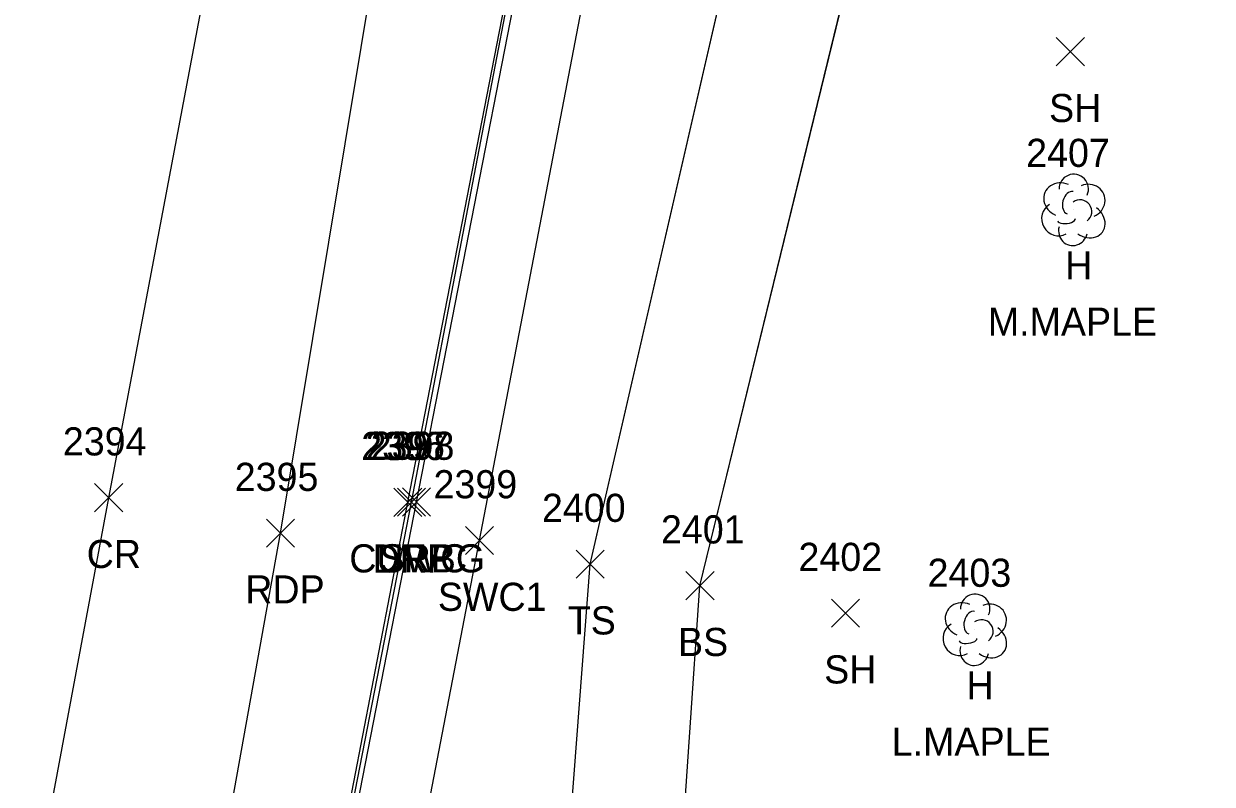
# Model space of a CAD drawing. Extents: x 1554668 to 1563881, y 831386 to 834374.
# Drawn here: x 1562148.2 to 1562232.7, y 832106.8 to 832160.8 of the extents above; entities that cross this region are included whole.
import ezdxf

# ---------------------------------------------------------------- set-up
doc = ezdxf.new("R2010")
doc.units = 0
for name, color, linetype in [('L_A', 7, 'Continuous'), ('L_C', 7, 'Continuous'), ('L_I', 7, 'Continuous'), ('L_TIC', 7, 'Continuous'), ('LELB', 7, 'Continuous'), ('LTD', 7, 'Continuous'), ('P_A', 7, 'Continuous'), ('P_I', 7, 'Continuous'), ('P_TIC', 7, 'Continuous'), ('PET', 7, 'Continuous'), ('PRC', 7, 'Continuous'), ('R_A', 7, 'Continuous'), ('R_I', 7, 'Continuous'), ('R_TIC', 7, 'Continuous'), ('RC', 7, 'Continuous'), ('RDP', 7, 'Continuous'), ('RSW', 7, 'Continuous')]:
    doc.layers.add(name, color=color, linetype=linetype)

msp = doc.modelspace()

# ---------------------------------------------------------------- linework, layer by layer
at = {"layer": 'L_TIC'}
for points in [[(1562221.638, 832157.831), (1562223.638, 832159.831)], [(1562223.638, 832157.831), (1562221.638, 832159.831)], [(1562187.494, 832121.415), (1562189.494, 832123.415)], [(1562189.494, 832121.415), (1562187.494, 832123.415)], [(1562195.303, 832119.882), (1562197.303, 832121.882)], [(1562197.303, 832119.882), (1562195.303, 832121.882)], [(1562205.646, 832117.931), (1562207.646, 832119.931)], [(1562207.646, 832117.931), (1562205.646, 832119.931)]]:
    msp.add_lwpolyline(points, dxfattribs=at)
at = {"layer": 'LELB'}
for points in [[(1562199.916, 831969.319), (1562174.228, 831978.507), (1562157.189, 831989.733), (1562161.497, 832010.544), (1562167.08, 832026.881), (1562173.516, 832053.838), (1562186.033, 832090.068), (1562188.497, 832122.411), (1562199.146, 832168.617), (1562205.454, 832193.373), (1562206.668, 832210.489), (1562204.241, 832212.674)], [(1562199.916, 831969.319), (1562174.228, 831978.507), (1562157.189, 831989.733), (1562161.497, 832010.544), (1562167.08, 832026.881), (1562173.516, 832053.838), (1562186.033, 832090.068), (1562188.497, 832122.411), (1562199.146, 832168.617), (1562205.454, 832193.373), (1562206.668, 832210.489), (1562204.241, 832212.674)], [(1562199.916, 831969.319), (1562174.228, 831978.507), (1562157.189, 831989.733), (1562161.497, 832010.544), (1562167.08, 832026.881), (1562173.516, 832053.838), (1562186.033, 832090.068), (1562188.497, 832122.411), (1562199.146, 832168.617), (1562205.454, 832193.373), (1562206.668, 832210.489), (1562204.241, 832212.674)], [(1562199.919, 831969.317), (1562174.229, 831978.506), (1562157.192, 831989.737), (1562161.496, 832010.541), (1562167.08, 832026.877), (1562173.515, 832053.838), (1562186.031, 832090.065), (1562188.494, 832122.415), (1562199.144, 832168.622), (1562205.45, 832193.375), (1562206.664, 832210.489), (1562204.237, 832212.676)], [(1562167.08, 832026.877), (1562180.483, 832053.349), (1562194.086, 832088.601), (1562196.303, 832120.882), (1562207.54, 832166.92), (1562211.734, 832191.375), (1562215.854, 832206.885)], [(1562167.08, 832026.881), (1562180.484, 832053.351), (1562194.087, 832088.598), (1562196.306, 832120.88), (1562207.544, 832166.921), (1562211.738, 832191.373), (1562215.856, 832206.881)], [(1562167.08, 832026.881), (1562180.484, 832053.351), (1562194.087, 832088.598), (1562196.306, 832120.88), (1562207.544, 832166.921), (1562211.738, 832191.373), (1562215.856, 832206.881)], [(1562167.08, 832026.881), (1562180.484, 832053.351), (1562194.087, 832088.598), (1562196.306, 832120.88), (1562207.544, 832166.921), (1562211.738, 832191.373), (1562215.856, 832206.881)]]:
    msp.add_lwpolyline(points, dxfattribs=at)
at = {"layer": 'LTD'}
for p, q in [((1562222.835, 832147.643), (1562222.835, 832147.643)), ((1562222.835, 832147.643), (1562222.835, 832147.643)), ((1562215.828, 832117.802), (1562215.828, 832117.802)), ((1562215.828, 832117.802), (1562215.828, 832117.802))]:
    msp.add_line(p, q, dxfattribs=at)
for centre in [(1562222.882, 832149.076), (1562215.875, 832119.236)]:
    msp.add_arc(centre, 1.047, 335.52715, 180.95627, dxfattribs=at)
for centre, major_axis, ratio, start_param, end_param in [((1562222.044, 832148.309), (1.21, -0.512), 0.895232, 1.570796, 4.712389), ((1562222.627, 832148.101), (-0.208, -0.792), 0.645439, 3.141593, 6.283185), ((1562223.877, 832148.226), (-1.141, -0.483), 0.949671, 1.570796, 4.712389), ((1562223.336, 832147.476), (-0.5, 0.667), 0.989748, 3.141593, 6.283185), ((1562221.752, 832146.934), (0.584, -1.042), 0.959034, 3.141593, 6.283185), ((1562223.836, 832146.809), (-1.09, 0.792), 0.841452, 1.570796, 4.712389), ((1562222.377, 832146.892), (-0.625, -0.083), 0.423636, 0, 3.141593), ((1562222.836, 832146.143), (0.265, 1.061), 0.942809, 1.570796, 4.712389), ((1562215.036, 832118.468), (1.21, -0.512), 0.895232, 1.570796, 4.712389), ((1562216.869, 832118.385), (-1.141, -0.483), 0.949671, 1.570796, 4.712389), ((1562215.619, 832118.26), (-0.208, -0.792), 0.645439, 3.141593, 6.283185), ((1562216.328, 832117.635), (-0.5, 0.667), 0.989748, 3.141593, 6.283185), ((1562214.745, 832117.093), (0.584, -1.042), 0.959034, 3.141593, 6.283185), ((1562216.828, 832116.969), (-1.09, 0.792), 0.841452, 1.570796, 4.712389), ((1562215.37, 832117.052), (-0.625, -0.083), 0.423636, 0, 3.141593), ((1562215.828, 832116.302), (0.265, 1.061), 0.942809, 1.570796, 4.712389)]:
    msp.add_ellipse(centre, major_axis=major_axis, ratio=ratio, start_param=start_param, end_param=end_param, dxfattribs=at)
at = {"layer": 'P_TIC'}
for points in [[(1562153.265, 832126.137), (1562155.265, 832128.137)], [(1562155.265, 832126.137), (1562153.265, 832128.137)], [(1562165.485, 832123.617), (1562167.485, 832125.617)], [(1562167.485, 832123.617), (1562165.485, 832125.617)]]:
    msp.add_lwpolyline(points, dxfattribs=at)
at = {"layer": 'PET'}
for points in [[(1562124.625, 831898.359), (1562131.217, 831932.807), (1562138.276, 831971.411), (1562142.379, 831995.332), (1562147.113, 832022.949), (1562153.753, 832058.028), (1562161.259, 832095.577), (1562166.491, 832124.618), (1562174.524, 832172.989), (1562179.851, 832197.744), (1562182.354, 832208.899), (1562183.662, 832215.818), (1562186.131, 832228.252), (1562187.269, 832235.272), (1562193.171, 832267.13), (1562201.149, 832309.703)], [(1562124.625, 831898.359), (1562131.217, 831932.807), (1562138.276, 831971.411), (1562142.379, 831995.332), (1562147.113, 832022.949), (1562153.753, 832058.028), (1562161.259, 832095.577), (1562166.491, 832124.618), (1562174.524, 832172.989), (1562179.851, 832197.744), (1562182.354, 832208.899), (1562183.662, 832215.818), (1562186.131, 832228.252), (1562187.269, 832235.272), (1562193.171, 832267.13), (1562201.149, 832309.703)], [(1562124.625, 831898.359), (1562131.217, 831932.807), (1562138.276, 831971.411), (1562142.379, 831995.332), (1562147.113, 832022.949), (1562153.753, 832058.028), (1562161.259, 832095.577), (1562166.491, 832124.618), (1562174.524, 832172.989), (1562179.851, 832197.744), (1562182.354, 832208.899), (1562183.662, 832215.818), (1562186.131, 832228.252), (1562187.269, 832235.272), (1562193.171, 832267.13), (1562201.149, 832309.703)], [(1562124.627, 831898.357), (1562131.217, 831932.803), (1562138.276, 831971.408), (1562142.377, 831995.329), (1562147.109, 832022.949), (1562153.751, 832058.033), (1562161.258, 832095.574), (1562166.485, 832124.617), (1562174.524, 832172.993), (1562179.844, 832197.746), (1562182.354, 832208.899), (1562183.662, 832215.818), (1562186.13, 832228.25), (1562187.267, 832235.271), (1562193.167, 832267.13), (1562201.146, 832309.703)]]:
    msp.add_lwpolyline(points, dxfattribs=at)
at = {"layer": 'PRC'}
for points in [[(1562110.411, 831900.561), (1562120.308, 831948.457), (1562125.632, 831978.446), (1562135.485, 832029.35), (1562141.594, 832061.08), (1562148.973, 832098.697), (1562154.265, 832127.132), (1562163.42, 832175.531), (1562172.445, 832223.752), (1562181.394, 832270.005), (1562188.915, 832310.797), (1562198.31, 832360.399), (1562204.785, 832396.81), (1562210.164, 832423.469), (1562217.979, 832466.497), (1562228.735, 832524.397), (1562236.126, 832565.741), (1562244.769, 832613.731), (1562253.108, 832660.756), (1562257.149, 832682.207), (1562263.128, 832717.528), (1562269.494, 832752.574), (1562275.778, 832790.076), (1562288.132, 832857.633)], [(1562110.411, 831900.561), (1562120.308, 831948.457), (1562125.632, 831978.446), (1562135.485, 832029.35), (1562141.594, 832061.08), (1562148.973, 832098.697), (1562154.265, 832127.132), (1562163.42, 832175.531), (1562172.445, 832223.752), (1562181.394, 832270.005), (1562188.915, 832310.797), (1562198.31, 832360.399), (1562204.785, 832396.81), (1562210.164, 832423.469), (1562217.979, 832466.497), (1562228.735, 832524.397), (1562236.126, 832565.741), (1562244.769, 832613.731), (1562253.108, 832660.756), (1562257.149, 832682.207), (1562263.128, 832717.528), (1562269.494, 832752.574), (1562275.778, 832790.076), (1562288.132, 832857.633)], [(1562110.411, 831900.561), (1562120.308, 831948.457), (1562125.632, 831978.446), (1562135.485, 832029.35), (1562141.594, 832061.08), (1562148.973, 832098.697), (1562154.265, 832127.132), (1562163.42, 832175.531), (1562172.445, 832223.752), (1562181.394, 832270.005), (1562188.915, 832310.797), (1562198.31, 832360.399), (1562204.785, 832396.81), (1562210.164, 832423.469), (1562217.979, 832466.497), (1562228.735, 832524.397), (1562236.126, 832565.741), (1562244.769, 832613.731), (1562253.108, 832660.756), (1562257.149, 832682.207), (1562263.128, 832717.528), (1562269.494, 832752.574), (1562275.778, 832790.076), (1562288.132, 832857.633)], [(1562110.416, 831900.563), (1562120.309, 831948.456), (1562125.634, 831978.446), (1562135.488, 832029.349), (1562141.594, 832061.08), (1562148.971, 832098.698), (1562154.265, 832127.137), (1562163.419, 832175.534), (1562172.445, 832223.751), (1562181.389, 832270.011), (1562188.91, 832310.801), (1562198.306, 832360.397), (1562204.781, 832396.813), (1562210.163, 832423.475), (1562217.975, 832466.5), (1562228.731, 832524.404), (1562236.122, 832565.744), (1562244.766, 832613.73), (1562253.104, 832660.756), (1562257.145, 832682.206), (1562263.124, 832717.525), (1562269.49, 832752.57), (1562275.776, 832790.077), (1562288.125, 832857.632)]]:
    msp.add_lwpolyline(points, dxfattribs=at)
at = {"layer": 'R_TIC'}
for points in [[(1562174.787, 832125.823), (1562176.787, 832127.823)], [(1562176.787, 832125.823), (1562174.787, 832127.823)], [(1562175.156, 832125.828), (1562177.156, 832127.828)], [(1562177.156, 832125.828), (1562175.156, 832127.828)], [(1562174.535, 832125.81), (1562176.535, 832127.81)], [(1562176.535, 832125.81), (1562174.535, 832127.81)], [(1562179.629, 832123.092), (1562181.629, 832125.092)], [(1562181.629, 832123.092), (1562179.629, 832125.092)]]:
    msp.add_lwpolyline(points, dxfattribs=at)
at = {"layer": 'RC'}
for points in [[(1562152.304, 832004.437), (1562153.297, 832011.452), (1562156.711, 832029.013), (1562161.973, 832055.984), (1562169.355, 832093.719), (1562175.79, 832126.822), (1562184.283, 832171.003), (1562188.258, 832191.656), (1562183.265, 832202.132), (1562182.334, 832205.808), (1562182.572, 832208.8), (1562183.662, 832215.818), (1562184.205, 832215.731)], [(1562152.304, 832004.437), (1562153.297, 832011.452), (1562156.711, 832029.013), (1562161.973, 832055.984), (1562169.355, 832093.719), (1562175.79, 832126.822), (1562184.283, 832171.003), (1562188.258, 832191.656), (1562183.265, 832202.132), (1562182.334, 832205.808), (1562182.572, 832208.8), (1562183.662, 832215.818), (1562184.205, 832215.731)], [(1562152.304, 832004.437), (1562153.297, 832011.452), (1562156.711, 832029.013), (1562161.973, 832055.984), (1562169.355, 832093.719), (1562175.79, 832126.822), (1562184.283, 832171.003), (1562188.258, 832191.656), (1562183.265, 832202.132), (1562182.334, 832205.808), (1562182.572, 832208.8), (1562183.662, 832215.818), (1562184.205, 832215.731)], [(1562152.306, 832004.439), (1562153.295, 832011.449), (1562156.71, 832029.013), (1562161.973, 832055.985), (1562169.354, 832093.715), (1562175.787, 832126.823), (1562184.281, 832171.007), (1562188.255, 832191.658), (1562183.263, 832202.134), (1562182.329, 832205.811), (1562182.571, 832208.801), (1562183.662, 832215.818), (1562184.203, 832215.731)]]:
    msp.add_lwpolyline(points, dxfattribs=at)
at = {"layer": 'RDP'}
for points in [[(1562179.765, 831970.214), (1562172.87, 831971.933), (1562166.156, 831975.356), (1562160.05, 831980.313), (1562155.593, 831986.947), (1562153.583, 831992.855), (1562152.431, 832000.376), (1562152.304, 832004.437), (1562153.175, 832011.583), (1562156.584, 832028.987), (1562161.685, 832056.036), (1562169.133, 832093.661), (1562175.538, 832126.807), (1562184.166, 832171.107), (1562188.117, 832191.579), (1562183.085, 832202.051), (1562182.118, 832205.776), (1562182.354, 832208.899)], [(1562179.765, 831970.214), (1562172.87, 831971.933), (1562166.156, 831975.356), (1562160.05, 831980.313), (1562155.593, 831986.947), (1562153.583, 831992.855), (1562152.431, 832000.376), (1562152.304, 832004.437), (1562153.175, 832011.583), (1562156.584, 832028.987), (1562161.685, 832056.036), (1562169.133, 832093.661), (1562175.538, 832126.807), (1562184.166, 832171.107), (1562188.117, 832191.579), (1562183.085, 832202.051), (1562182.118, 832205.776), (1562182.354, 832208.899)], [(1562179.765, 831970.214), (1562172.87, 831971.933), (1562166.156, 831975.356), (1562160.05, 831980.313), (1562155.593, 831986.947), (1562153.583, 831992.855), (1562152.431, 832000.376), (1562152.304, 832004.437), (1562153.175, 832011.583), (1562156.584, 832028.987), (1562161.685, 832056.036), (1562169.133, 832093.661), (1562175.538, 832126.807), (1562184.166, 832171.107), (1562188.117, 832191.579), (1562183.085, 832202.051), (1562182.118, 832205.776), (1562182.354, 832208.899)], [(1562179.767, 831970.212), (1562172.871, 831971.931), (1562166.157, 831975.354), (1562160.051, 831980.317), (1562155.594, 831986.948), (1562153.586, 831992.859), (1562152.429, 832000.373), (1562152.306, 832004.439), (1562153.178, 832011.585), (1562156.581, 832028.989), (1562161.685, 832056.033), (1562169.131, 832093.661), (1562175.535, 832126.81), (1562184.166, 832171.112), (1562188.114, 832191.581), (1562183.08, 832202.053), (1562182.113, 832205.778), (1562182.354, 832208.899)]]:
    msp.add_lwpolyline(points, dxfattribs=at)
at = {"layer": 'RSW'}
for points in [[(1562154.706, 831991.054), (1562154.102, 831993.039), (1562152.951, 832001.427), (1562152.961, 832004.446), (1562153.772, 832011.189), (1562157.124, 832028.85), (1562162.251, 832055.819), (1562169.647, 832093.568), (1562176.156, 832126.828), (1562184.774, 832171.004), (1562189.643, 832196.563), (1562190.156, 832201.075), (1562190.118, 832211.081), (1562190.355, 832215.376), (1562192.577, 832227.336), (1562193.959, 832235.202), (1562199.278, 832264.932), (1562207.605, 832308.712)], [(1562154.704, 831991.051), (1562154.1, 831993.036), (1562152.952, 832001.429), (1562152.961, 832004.447), (1562153.768, 832011.187), (1562157.122, 832028.851), (1562162.251, 832055.824), (1562169.648, 832093.564), (1562176.159, 832126.826), (1562184.778, 832171.004), (1562189.644, 832196.561), (1562190.163, 832201.072), (1562190.125, 832211.077), (1562190.359, 832215.373), (1562192.582, 832227.332), (1562193.964, 832235.199), (1562199.281, 832264.931), (1562207.608, 832308.712)], [(1562154.704, 831991.051), (1562154.1, 831993.036), (1562152.952, 832001.429), (1562152.961, 832004.447), (1562153.768, 832011.187), (1562157.122, 832028.851), (1562162.251, 832055.824), (1562169.648, 832093.564), (1562176.159, 832126.826), (1562184.778, 832171.004), (1562189.644, 832196.561), (1562190.163, 832201.072), (1562190.125, 832211.077), (1562190.359, 832215.373), (1562192.582, 832227.332), (1562193.964, 832235.199), (1562199.281, 832264.931), (1562207.608, 832308.712)], [(1562154.704, 831991.051), (1562154.1, 831993.036), (1562152.952, 832001.429), (1562152.961, 832004.447), (1562153.768, 832011.187), (1562157.122, 832028.851), (1562162.251, 832055.824), (1562169.648, 832093.564), (1562176.159, 832126.826), (1562184.778, 832171.004), (1562189.644, 832196.561), (1562190.163, 832201.072), (1562190.125, 832211.077), (1562190.359, 832215.373), (1562192.582, 832227.332), (1562193.964, 832235.199), (1562199.281, 832264.931), (1562207.608, 832308.712)], [(1562154.704, 831991.051), (1562156.565, 832000.843), (1562158.491, 832010.618), (1562161.925, 832027.648), (1562167.077, 832054.81), (1562174.504, 832092.325), (1562180.632, 832124.089), (1562189.476, 832170.135), (1562194.397, 832195.598), (1562195.135, 832200.649), (1562195.139, 832205.615), (1562195.251, 832213.826), (1562195.312, 832216.019), (1562195.352, 832216.155), (1562197.455, 832227.313), (1562198.769, 832234.096), (1562204.704, 832266.647), (1562212.427, 832307.947)], [(1562154.704, 831991.051), (1562156.565, 832000.843), (1562158.491, 832010.618), (1562161.925, 832027.648), (1562167.077, 832054.81), (1562174.504, 832092.325), (1562180.632, 832124.089), (1562189.476, 832170.135), (1562194.397, 832195.598), (1562195.135, 832200.649), (1562195.139, 832205.615), (1562195.251, 832213.826), (1562195.312, 832216.019), (1562195.352, 832216.155), (1562197.455, 832227.313), (1562198.769, 832234.096), (1562204.704, 832266.647), (1562212.427, 832307.947)], [(1562154.704, 831991.051), (1562156.565, 832000.843), (1562158.491, 832010.618), (1562161.925, 832027.648), (1562167.077, 832054.81), (1562174.504, 832092.325), (1562180.632, 832124.089), (1562189.476, 832170.135), (1562194.397, 832195.598), (1562195.135, 832200.649), (1562195.139, 832205.615), (1562195.251, 832213.826), (1562195.312, 832216.019), (1562195.352, 832216.155), (1562197.455, 832227.313), (1562198.769, 832234.096), (1562204.704, 832266.647), (1562212.427, 832307.947)], [(1562154.706, 831991.054), (1562156.566, 832000.844), (1562158.491, 832010.618), (1562161.926, 832027.648), (1562167.076, 832054.805), (1562174.503, 832092.327), (1562180.629, 832124.092), (1562189.475, 832170.14), (1562194.397, 832195.601), (1562195.13, 832200.652), (1562195.132, 832205.619), (1562195.25, 832213.826), (1562195.306, 832216.023), (1562195.35, 832216.156), (1562197.45, 832227.317), (1562198.765, 832234.098), (1562204.7, 832266.653), (1562212.424, 832307.944)]]:
    msp.add_lwpolyline(points, dxfattribs=at)

# ---------------------------------------------------------------- texts
at = {"layer": 'L_A'}
for s, p in [('SH', (1562221.126, 832153.831)), ('H', (1562222.269, 832142.643)), ('TS', (1562186.904, 832117.415)), ('BS', (1562194.744, 832115.882)), ('SH', (1562205.135, 832113.931)), ('H', (1562215.261, 832112.802))]:
    msp.add_text(s, height=2, dxfattribs=at).set_placement(p)
at = {"layer": 'L_C'}
for s, p in [('M.MAPLE', (1562216.772, 832138.643)), ('L.MAPLE', (1562209.938, 832108.802))]:
    msp.add_text(s, height=2, dxfattribs=at).set_placement(p)
at = {"layer": 'L_I'}
for s, p in [('2407', (1562219.497, 832150.643)), ('2400', (1562185.069, 832125.415)), ('2401', (1562193.531, 832123.882)), ('2402', (1562203.308, 832121.931)), ('2403', (1562212.489, 832120.802))]:
    msp.add_text(s, height=2, dxfattribs=at).set_placement(p)
at = {"layer": 'P_A'}
for s, p in [('CR', (1562152.698, 832122.137)), ('RDP', (1562163.973, 832119.617))]:
    msp.add_text(s, height=2, dxfattribs=at).set_placement(p)
at = {"layer": 'P_I'}
for s, p in [('2394', (1562151.005, 832130.137)), ('2395', (1562163.225, 832127.617))]:
    msp.add_text(s, height=2, dxfattribs=at).set_placement(p)
at = {"layer": 'R_A'}
for s, p in [('CURBG', (1562171.37, 832121.823)), ('DRP', (1562173.023, 832121.81)), ('SWC', (1562173.518, 832121.828)), ('SWC1', (1562177.669, 832119.092))]:
    msp.add_text(s, height=2, dxfattribs=at).set_placement(p)
at = {"layer": 'R_I'}
for s, p in [('2396', (1562172.22, 832129.81)), ('2397', (1562172.527, 832129.823)), ('2398', (1562172.896, 832129.828)), ('2399', (1562177.361, 832127.092))]:
    msp.add_text(s, height=2, dxfattribs=at).set_placement(p)

doc.saveas('drawing.dxf')
